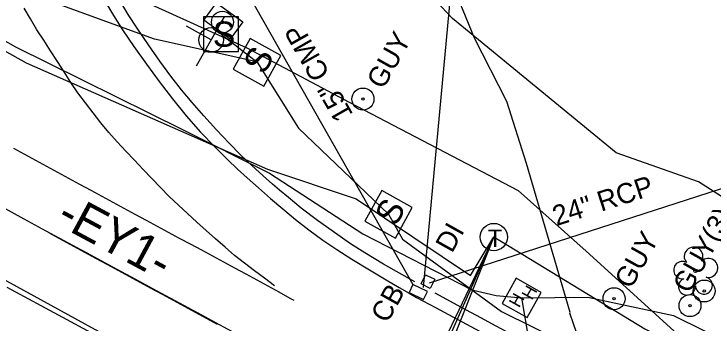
# Model space of a CAD drawing. Extents: x 2074109 to 2077820, y 741079 to 746031.
# Drawn here: x 2075958.1 to 2076097, y 743136 to 743197.5 of the extents above; entities that cross this region are included whole.
import ezdxf

# ---------------------------------------------------------------- set-up
doc = ezdxf.new("R2010")
doc.units = 0
for name, color, linetype in [('Exist Horizontal Alignment', 7, 'Continuous'), ('Exist Horizontal Alignment Direction Label', 7, 'Continuous'), ('Exist Other Culture Anchor (Guy Wire) CELL', 7, 'Continuous'), ('Exist Other Culture Anchor (Guy Wire) Text', 7, 'Continuous'), ('Exist Other Culture Area Outline', 7, 'Continuous'), ('Exist Roads Curbs', 7, 'Continuous'), ('Exist Roads EOP', 7, 'Continuous'), ('Exist Roads EOT', 7, 'Continuous'), ('Exist Structure Minor Catch Basin', 7, 'Continuous'), ('Exist Structure Minor Catch Basin Leader', 7, 'Continuous'), ('Exist Structure Minor Catch Basin Text', 7, 'Continuous'), ('Exist Structure Minor Drop Inlet', 7, 'Continuous'), ('Exist Structure Minor Drop Inlet Text', 7, 'Continuous'), ('Exist Structure Minor Pipes CMP 15 Inch', 7, 'Continuous'), ('Exist Structure Minor Pipes CMP 15 Inch Text', 7, 'Continuous'), ('Exist Structure Minor Pipes RCP 24 Inch', 7, 'Continuous'), ('Exist Structure Minor Pipes RCP 24 Inch Text', 7, 'Continuous'), ('Exist Utilities Gas UG Line SUE LOS B', 7, 'Continuous'), ('Exist Utilities Other Located Object CELL', 7, 'Continuous'), ('Exist Utilities Other Traffic Signal Box CELL', 7, 'Continuous'), ('Exist Utilities Power Joint Use Telephone CELL', 7, 'Continuous'), ('Exist Utilities Power UG Cable SUE LOS B', 7, 'Continuous'), ('Exist Utilities Telephone Hand Hole CELL', 7, 'Continuous'), ('Exist Utilities Telephone Manhole CELL', 7, 'Continuous'), ('Exist Utilities Telephone UG Conduit SUE LOS B', 7, 'Continuous'), ('Exist Utilities Telephone UG FO SUE LOS B', 7, 'Continuous'), ('Exist Utilities Water UG Line SUE LOS B', 7, 'Continuous'), ('Exist Vegetation Tree CELL', 7, 'Continuous'), ('Exist Vegetation Woods Line', 7, 'Continuous')]:
    doc.layers.add(name, color=color, linetype=linetype)

msp = doc.modelspace()

# ---------------------------------------------------------------- linework, layer by layer
at = {"layer": 'Exist Horizontal Alignment'}
msp.add_arc((2085431.66, 760592.33), 19842.16, 241.357198, 242.284762, dxfattribs=at)
at = {"layer": 'Exist Other Culture Anchor (Guy Wire) CELL'}
for centre, radius in [((2076027.45, 743180.55), 2.18), ((2076027.45, 743180.55), 0.24), ((2076095.29, 743142.36), 2.18), ((2076077.37, 743140.82), 2.18), ((2076092.47, 743139.45), 2.18), ((2076095.29, 743142.36), 0.24), ((2076077.37, 743140.82), 0.24), ((2076092.47, 743139.45), 0.24)]:
    msp.add_circle(centre, radius, dxfattribs=at)
at = {"layer": 'Exist Other Culture Area Outline'}
msp.add_lwpolyline([(2075998.37, 743199.71), (2076003.56, 743195.94), (2076001.03, 743192.45), (2075995.84, 743196.22)], close=True, dxfattribs=at)
at = {"layer": 'Exist Roads Curbs'}
for points in [[(2076037.8, 743144.17), (2076031.54, 743147.72), (2076027.83, 743149.92), (2076024.98, 743151.77), (2076021.31, 743154.31), (2076018.44, 743156.38), (2076015.2, 743158.87), (2076012.64, 743160.97), (2076010.86, 743162.45), (2076009.48, 743163.62), (2076007.62, 743165.27), (2076005.38, 743167.32), (2076003.13, 743169.47), (2076000.84, 743171.78), (2075998.37, 743174.4), (2075995.82, 743177.21), (2075993.52, 743179.84), (2075991.38, 743182.4), (2075989.25, 743185.13), (2075987.08, 743188.08), (2075984.81, 743191.33), (2075982.59, 743194.63), (2075980.81, 743197.38), (2075979.24, 743199.98)], [(2075956.65, 743143.13), (2075967.73, 743137.15), (2075979.01, 743131.05), (2075990.69, 743124.74), (2076002.87, 743118.19), (2076015.18, 743111.57), (2076027.37, 743105.02), (2076039.05, 743098.75), (2076050.28, 743092.74), (2076062.34, 743086.33), (2076075.49, 743079.38), (2076087.5, 743072.99), (2076097.63, 743067.52)], [(2076041.74, 743142.01), (2076046.99, 743139.13), (2076050.79, 743137.06), (2076053.85, 743135.42), (2076056.83, 743133.83), (2076059.68, 743132.31), (2076062.34, 743130.9), (2076064.95, 743129.51), (2076067.65, 743128.07), (2076070.59, 743126.5), (2076073.92, 743124.72), (2076077.53, 743122.8), (2076081.31, 743120.78), (2076085.18, 743118.73), (2076089.03, 743116.7), (2076092.8, 743114.71), (2076096.45, 743112.79), (2076099.9, 743110.97)]]:
    msp.add_lwpolyline(points, dxfattribs=at)
at = {"layer": 'Exist Roads EOP'}
for points in [[(2075976.19, 743199.95), (2075977.84, 743197.15), (2075979.66, 743194.34), (2075981.91, 743191.03), (2075984.42, 743187.49), (2075986.97, 743184.02), (2075989.61, 743180.6), (2075992.34, 743177.22), (2075995.14, 743173.99), (2075998, 743171.01), (2076000.57, 743168.46), (2076002.55, 743166.57), (2076004.41, 743164.86), (2076006.66, 743162.88), (2076009.11, 743160.78), (2076011.55, 743158.68), (2076014.06, 743156.59), (2076016.72, 743154.51), (2076019.47, 743152.5), (2076022.24, 743150.63), (2076025.25, 743148.71), (2076028.74, 743146.59), (2076032.08, 743144.59), (2076034.65, 743143.08), (2076036.61, 743141.95), (2076038.13, 743141.09), (2076041.9, 743139.05), (2076050.65, 743134.37)], [(2075942.88, 743151.87), (2075958.64, 743143.23), (2075973.49, 743135.12), (2075986.37, 743128.12), (2075998.08, 743121.79), (2076008.58, 743116.14), (2076016.84, 743111.71), (2076023.1, 743108.36), (2076029.83, 743104.73), (2076037.3, 743100.68), (2076044.63, 743096.74), (2076051.85, 743092.9), (2076060.01, 743088.6), (2076068.99, 743083.89), (2076077.06, 743079.66), (2076084.01, 743076), (2076090.35, 743072.63), (2076096.34, 743069.42), (2076103.09, 743065.8)]]:
    msp.add_lwpolyline(points, dxfattribs=at)
at = {"layer": 'Exist Roads EOT'}
for points in [[(2076009.9, 743143.4), (2076007.9, 743144.9), (2076005.9, 743146.39), (2076003.9, 743147.89), (2076001.94, 743149.44), (2076000.05, 743151.09), (2075998.17, 743152.73), (2075996.28, 743154.37), (2075994.44, 743156.05), (2075992.6, 743157.75), (2075990.77, 743159.45), (2075988.93, 743161.15), (2075987.2, 743162.95), (2075985.47, 743164.75), (2075983.74, 743166.56), (2075982.02, 743168.37), (2075980.33, 743170.21), (2075978.63, 743172.05), (2075976.94, 743173.88), (2075975.34, 743175.8), (2075973.83, 743177.79), (2075972.31, 743179.78), (2075970.8, 743181.77), (2075969.38, 743183.83), (2075968.04, 743185.94), (2075966.71, 743188.05), (2075965.37, 743190.17), (2075964.01, 743192.26), (2075962.62, 743194.34), (2075961.35, 743196.49), (2075960.08, 743198.64)], [(2075957.96, 743170.75), (2075960.15, 743169.56), (2075962.35, 743168.36), (2075964.55, 743167.17), (2075966.75, 743165.98), (2075968.94, 743164.79), (2075971.14, 743163.6), (2075973.34, 743162.4), (2075975.54, 743161.21), (2075977.73, 743160.02), (2075979.93, 743158.83), (2075982.13, 743157.64), (2075984.33, 743156.45), (2075986.53, 743155.27), (2075988.73, 743154.08), (2075990.94, 743152.9), (2075993.14, 743151.72), (2075995.34, 743150.54), (2075997.55, 743149.36), (2075999.75, 743148.18), (2076001.95, 743147), (2076004.15, 743145.8), (2076006.34, 743144.59), (2076008.52, 743143.38), (2076010.71, 743142.17), (2076012.9, 743140.96), (2076013.69, 743140.52)], [(2075998.57, 743135.7), (2075996.37, 743136.89), (2075994.17, 743138.09), (2075991.97, 743139.28), (2075989.77, 743140.47), (2075987.58, 743141.66), (2075985.38, 743142.85), (2075983.18, 743144.04), (2075980.98, 743145.23), (2075978.79, 743146.43), (2075976.59, 743147.62), (2075974.39, 743148.81), (2075972.19, 743150), (2075970, 743151.2), (2075967.81, 743152.4), (2075965.61, 743153.6), (2075965.26, 743153.79)]]:
    msp.add_lwpolyline(points, dxfattribs=at)
at = {"layer": 'Exist Structure Minor Catch Basin'}
msp.add_lwpolyline([(2076040.27, 743142.24), (2076037.38, 743143.64), (2076036.61, 743142.06), (2076039.5, 743140.66)], close=True, dxfattribs=at)
at = {"layer": 'Exist Structure Minor Catch Basin Leader'}
msp.add_lwpolyline([(2076039.47, 743143.05), (2076045.89, 743212.27), (2076049.83, 743219.3)], dxfattribs=at)
at = {"layer": 'Exist Structure Minor Drop Inlet'}
msp.add_lwpolyline([(2076039.02, 743143.76), (2076039.92, 743145.58), (2076041.72, 743144.69), (2076040.82, 743142.87)], close=True, dxfattribs=at)
at = {"layer": 'Exist Structure Minor Pipes CMP 15 Inch'}
msp.add_line((2076037.46, 743143.61), (2075990.92, 743225.61), dxfattribs=at)
at = {"layer": 'Exist Structure Minor Pipes RCP 24 Inch'}
msp.add_line((2076040.67, 743143.97), (2076123.26, 743170.71), dxfattribs=at)
at = {"layer": 'Exist Utilities Gas UG Line SUE LOS B'}
msp.add_lwpolyline([(2075996.08, 743328.1), (2076028.05, 743254.56), (2076033.74, 743242.95), (2076036.74, 743229.04), (2076040.38, 743218.46), (2076044.43, 743205.24), (2076049.54, 743192.7), (2076055.99, 743180.15), (2076059.89, 743167.76), (2076068.56, 743138.12), (2076068.53, 743138.04), (2076073.69, 743123.02), (2076077.5, 743117.33), (2076094.04, 743108.87), (2076148.84, 743082.51), (2076220.11, 743045.2), (2076259.6, 743025.74), (2076318.3, 742998.06), (2076360.46, 742978.31), (2076403.47, 742958.09), (2076437.14, 742944.03)], dxfattribs=at)
at = {"layer": 'Exist Utilities Other Located Object CELL'}
for radius in [2.18, 0.24]:
    msp.add_circle((2075999.52, 743195.86), radius, dxfattribs=at)
at = {"layer": 'Exist Utilities Other Traffic Signal Box CELL'}
for p, q in [((2075999.25, 743193.46), (2075999.25, 743193.46)), ((2076006.41, 743187.86), (2076006.41, 743187.86)), ((2076032.54, 743157.6), (2076032.54, 743157.6))]:
    msp.add_line(p, q, dxfattribs=at)
for points in [[(2075995.77, 743189.98), (2076002.72, 743189.98), (2076002.72, 743196.94), (2075995.77, 743196.94), (2075995.77, 743189.98)], [(2076007.77, 743183.14), (2076011.13, 743189.22), (2076005.04, 743192.58), (2076001.68, 743186.5), (2076007.77, 743183.14)], [(2076033.91, 743152.88), (2076037.27, 743158.97), (2076031.18, 743162.33), (2076027.82, 743156.24), (2076033.91, 743152.88)]]:
    msp.add_lwpolyline(points, dxfattribs=at)
at = {"layer": 'Exist Utilities Power Joint Use Telephone CELL'}
msp.add_line((2075997.28, 743192.31), (2075997.28, 743192.31), dxfattribs=at)
msp.add_lwpolyline([(2075994.38, 743187.13), (2075999.96, 743197), (2075997.3, 743192.3), (2075992.38, 743195.06)], dxfattribs=at)
msp.add_circle((2075997.28, 743192.31), 2.45, dxfattribs=at)
at = {"layer": 'Exist Utilities Power UG Cable SUE LOS B'}
for points in [[(2075999.25, 743193.46), (2076006.39, 743187.97), (2075986.01, 743192.48), (2075947.63, 743206.43), (2075922.51, 743218.44), (2075903.11, 743227.19), (2075890.92, 743238.24)], [(2076006.41, 743187.86), (2076006.4, 743187.87), (2076014.64, 743174.79), (2076032.56, 743157.65), (2076035.3, 743152.7), (2076055.02, 743138.31), (2076080.32, 743125.75), (2076098, 743114.25), (2076150.92, 743086.68), (2076224.69, 743050.77), (2076243.07, 743041.49)]]:
    msp.add_lwpolyline(points, dxfattribs=at)
at = {"layer": 'Exist Utilities Telephone Hand Hole CELL'}
for p, q in [((2076057.91, 743144.88), (2076055.11, 743139.89)), ((2076062.9, 743142.08), (2076057.91, 743144.88)), ((2076060.1, 743137.09), (2076062.9, 743142.08)), ((2076059.01, 743140.99), (2076059.01, 743140.99)), ((2076055.11, 743139.89), (2076060.1, 743137.09))]:
    msp.add_line(p, q, dxfattribs=at)
at = {"layer": 'Exist Utilities Telephone Manhole CELL'}
msp.add_circle((2076053.48, 743153.1), 2.72, dxfattribs=at)
at = {"layer": 'Exist Utilities Telephone UG Conduit SUE LOS B'}
for points in [[(2075672.89, 743341.39), (2075736.54, 743308.65), (2075796.69, 743278.05), (2075867.04, 743238.5), (2075921.9, 743209.46), (2075960.48, 743187.73), (2076008.51, 743166.58), (2076026.12, 743160.68), (2076048.83, 743145.45), (2076053.46, 743153.14), (2076083.51, 743134.83), (2076100.14, 743126.62), (2076153.6, 743096.75), (2076227.57, 743057.65), (2076265.35, 743038.75), (2076325.02, 743012.99), (2076370.03, 742993.2), (2076407.51, 742976.75), (2076444.05, 742959.06)], [(2076053.46, 743153.14), (2076036.68, 743117.98), (2076033.52, 743100.73), (2076026.46, 743046.66), (2076024.37, 743030.6), (2076022.75, 743016.72), (2076022.37, 743007.18)]]:
    msp.add_lwpolyline(points, dxfattribs=at)
at = {"layer": 'Exist Utilities Telephone UG FO SUE LOS B'}
for points in [[(2075889.86, 743237.93), (2075895.59, 743228.51), (2075924.94, 743209.93), (2075958.41, 743190.94), (2075991.59, 743174.52), (2076008.89, 743165.82), (2076027.41, 743153.76), (2076049.09, 743142.61), (2076053.91, 743141.46), (2076059.01, 743140.99), (2076072.19, 743141.15), (2076089.2, 743137.48), (2076101.24, 743131.5), (2076156.95, 743103.14), (2076158.66, 743102.38), (2076232.03, 743071), (2076268.38, 743053.9), (2076329.12, 743025.97), (2076375.16, 743007.01), (2076410.42, 742991.12), (2076450.75, 742973.66)], [(2076053.46, 743153.14), (2076039.04, 743116.87), (2076035.42, 743100.28), (2076027.12, 743046.58), (2076026.36, 743030.63), (2076024.05, 743016.81), (2076022.37, 743007.18)], [(2076053.46, 743153.14), (2076037.4, 743116.88), (2076034.56, 743100.32), (2076026.69, 743046.45), (2076025.05, 743030.47), (2076023.54, 743016.76), (2076022.37, 743007.18)], [(2076088.16, 743013.29), (2076084.73, 743028.71), (2076073.37, 743072.06), (2076060.17, 743133.75), (2076060.46, 743132.79), (2076059.01, 743140.99)]]:
    msp.add_lwpolyline(points, dxfattribs=at)
at = {"layer": 'Exist Utilities Water UG Line SUE LOS B'}
msp.add_lwpolyline([(2075822.78, 743289.56), (2075827.27, 743285.77), (2075840.04, 743277.92), (2075859.15, 743265.03), (2075885.55, 743248.54), (2075912.1, 743233.66), (2075938.18, 743219.55), (2075978.32, 743202.62), (2076004.37, 743190.72), (2076024.72, 743179.9), (2076058.28, 743162.37), (2076071.85, 743150.27), (2076099.45, 743125.15), (2076149.87, 743092.08), (2076225.21, 743053.38), (2076263, 743035.19), (2076322.41, 743007.95), (2076371.93, 742982.13), (2076406.73, 742964.12), (2076444.22, 742949.22), (2076483.69, 742930.03)], dxfattribs=at)
at = {"layer": 'Exist Vegetation Tree CELL'}
msp.add_line((2076093.55, 743146.35), (2076093.55, 743146.35), dxfattribs=at)
msp.add_circle((2076093.55, 743146.35), 0.326, dxfattribs=at)
for centre, radius, start, end in [((2076093.17, 743149.23), 1.86, 330.1651, 219.7134), ((2076096.1, 743146.94), 1.9, 257.1011, 134.1999), ((2076090.95, 743146.51), 1.73, 62.6636, 279.3457), ((2076091.85, 743143.23), 1.69, 111.5671, 6.231), ((2076095.23, 743143.45), 1.7, 181.2822, 74.56)]:
    msp.add_arc(centre, radius, start, end, dxfattribs=at)
at = {"layer": 'Exist Vegetation Woods Line'}
msp.add_lwpolyline([(2076117.94, 743141.67), (2076108.77, 743154.74), (2076094.18, 743164.1), (2076077.81, 743169.85), (2076045.23, 743196.57), (2076024.01, 743219.19), (2076005.99, 743248.57), (2076005.83, 743291.28), (2076007.68, 743350.51), (2076012.74, 743395.68), (2076017.02, 743446.43), (2076020.44, 743503.7), (2076027.4, 743562.78), (2076033.1, 743608.23), (2076041.63, 743662.31), (2076044.09, 743714.21), (2076053.98, 743772.87), (2076068.02, 743864.63), (2076080.88, 743932.35), (2076088.49, 743961.79)], dxfattribs=at)

# ---------------------------------------------------------------- texts
at = {"layer": 'Exist Horizontal Alignment Direction Label'}
msp.add_text('-EY1-', height=7, rotation=331.6793, dxfattribs=at).set_placement((2075966.16, 743155.81))
at = {"layer": 'Exist Other Culture Anchor (Guy Wire) Text'}
for s, p in [('GUY', (2076031.48, 743182.3)), ('GUY(3)', (2076092.33, 743141.67)), ('GUY', (2076080.72, 743142.57))]:
    msp.add_text(s, height=4, rotation=60.742, dxfattribs=at).set_placement(p)
at = {"layer": 'Exist Structure Minor Catch Basin Text'}
msp.add_text('CB', height=4, rotation=60.742, dxfattribs=at).set_placement((2076032.29, 743135.77))
at = {"layer": 'Exist Structure Minor Drop Inlet Text'}
msp.add_text('DI', height=4, rotation=60.7411, dxfattribs=at).set_placement((2076045.15, 743149.74))
at = {"layer": 'Exist Structure Minor Pipes CMP 15 Inch Text'}
msp.add_text('15" CMP', height=4, rotation=119.5784, dxfattribs=at).set_placement((2076025.59, 743177.48))
at = {"layer": 'Exist Structure Minor Pipes RCP 24 Inch Text'}
msp.add_text('24" RCP', height=4, rotation=17.9391, dxfattribs=at).set_placement((2076065.92, 743155.25))
at = {"layer": 'Exist Utilities Other Traffic Signal Box CELL'}
msp.add_text('S', height=5, dxfattribs=at).set_placement((2075997.61, 743190.96))
for p in [(2076007.8, 743185.22), (2076033.94, 743154.97)]:
    msp.add_text('S', height=5, rotation=61.1015, dxfattribs=at).set_placement(p)
at = {"layer": 'Exist Utilities Telephone Hand Hole CELL'}
for p in [(2076061.04, 743140.41), (2076058.5, 743138.88)]:
    msp.add_text('H', height=2.5, rotation=60.7411, dxfattribs=at).set_placement(p)
at = {"layer": 'Exist Utilities Telephone Manhole CELL'}
msp.add_text('T', height=3.5, dxfattribs=at).set_placement((2076052.3, 743151.09))

doc.saveas('drawing.dxf')
